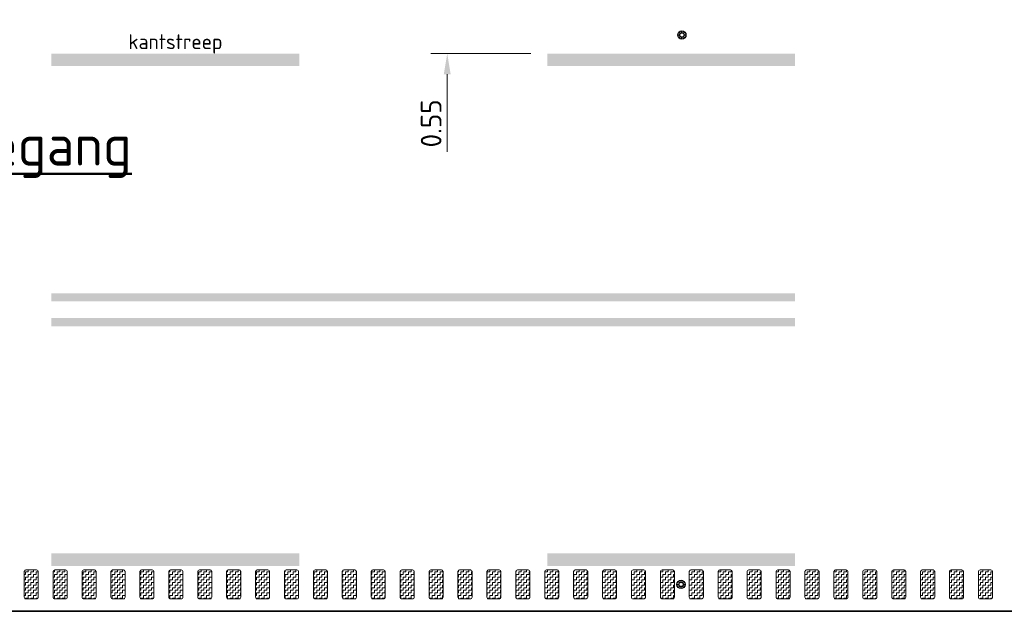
# Model space of a CAD drawing. Header units: metres. Extents: x -699 to 2316, y -1199 to 781.
# Tile 388 of 593: x 807 to 819, y -262 to -255. Entities that reach past the tile are written whole.
import ezdxf
from ezdxf import colors
from ezdxf.entities.mleader import LeaderData, LeaderLine
from ezdxf.enums import TextEntityAlignment as Align
from ezdxf.math import Vec2, Vec3

# ---------------------------------------------------------------- set-up
doc = ezdxf.new("R2010")
doc.units = ezdxf.units.M
doc.header["$PDMODE"] = 1
doc.linetypes.add('VW-3-3_STREEP', pattern=[6, 3, -3])
doc.linetypes.add('VW-9-3_STREEP', pattern=[12, 9, -3])
for name, color, linetype, lineweight in [('N-WA-IE-MEUBILAIR_WEGMEUBILAIR-S', 7, 'Continuous', 25), ('N-WA-VW-MARKERING_DYNAMISCH-G', 7, 'Continuous', 35), ('N-WE-VH-KANTVERHARDING-G', 210, 'Continuous', 35), ('N-WE-VW-MARKERING_LANGS_STREEP_33-G', 7, 'VW-3-3_STREEP', 13), ('N-WE-VW-MARKERING_LANGS_STREEP_93-G', 7, 'VW-9-3_STREEP', 13), ('X-XX-AL-M', 7, 'Continuous', 18), ('X-XX-AL-T18', 10, 'Continuous', 18), ('X-XX-AL-T25', 7, 'Continuous', 25), ('X-XX-AL-T50', 130, 'Continuous', 50)]:
    doc.layers.add(name, color=color, linetype=linetype, lineweight=lineweight)
doc.styles.add('NLCS-ISO', font='NLCS-ISO.ttf')
doc.styles.add('NLCS-ISO-M100-T25', font='NLCS-ISO.ttf', dxfattribs={"height": 0.25})
doc.styles.add('NLCS-ISO-M100-T50', font='NLCS-ISO.ttf', dxfattribs={"height": 0.5})
doc.dimstyles.new('NLCS-M100-T25-PIJL_A_L2_H1', dxfattribs={"dimscale": 0.1, "dimtxt": 2.5, "dimasz": 2.5, "dimexe": 2, "dimexo": 2, "dimgap": 0.7, "dimtad": 1, "dimzin": 0, "dimdsep": 46, "dimtxsty": 'NLCS-ISO-M100-T25', "dimcen": 0, "dimdle": 2, "dimclrd": 256, "dimclre": 256, "dimclrt": 256, "dimadec": 1, "dimazin": 0, "dimtfac": 1, "dimtdec": 3, "dimtofl": 0, "dimtmove": 0, "dimatfit": 3, "dimfxl": 2, "dimtfillclr": 256, "dimtolj": 1, "dimtzin": 0, "dimlwd": -1, "dimlwe": -1, "dimarcsym": 0})
pattern_1 = [(180, (0, 0), (-0.03175, -0.03175), [0.03175, -0.03175]), (270, (-0.03175, 0), (0.03175, -0.03175), [0.03175, -0.03175])]

# ---------------------------------------------------------------- blocks, each defined once
blk = doc.blocks.new('*D1651')
at = {"layer": 'Defpoints', "color": 0, "transparency": 16777216}
for p in [(812.602, -254.733), (812.602, -255.283), (813.812, -255.283)]:
    blk.add_point(p, dxfattribs=at)
at = {"layer": 'X-XX-AL-M', "transparency": 16777216}
for p, q in [((812.602, -254.483), (812.602, -254.233)), ((813.612, -255.283), (812.402, -255.283)), ((812.602, -255.533), (812.602, -256.473))]:
    blk.add_line(p, q, dxfattribs=at)
for points in [[(812.56, -254.483), (812.643, -254.483), (812.602, -254.733)], [(812.56, -255.533), (812.643, -255.533), (812.602, -255.283)]]:
    blk.add_solid(points, dxfattribs=at)
at = {"layer": 'X-XX-AL-M', "transparency": 16777216, "insert": (812.407, -256.128), "char_height": 0.25, "attachment_point": 5, "rotation": 90, "style": 'NLCS-ISO-M100-T25'}
blk.add_mtext('\\A1;0.55', dxfattribs=at)
blk = doc.blocks.new('SIE-WEG_GLASBOLREFLECTOR-SO')
for p, q in [((-0.375, 0), (-0.199, 0)), ((-0.141, 0.141), (-0.265, 0.265)), ((0, 0.2), (0, 0.375)), ((0.142, 0.141), (0.265, 0.265)), ((0.201, 0), (0.375, 0)), ((-0.265, -0.266), (-0.141, -0.141)), ((0, -0.375), (0, -0.2)), ((0.265, -0.266), (0.142, -0.142))]:
    blk.add_line(p, q)
for centre, radius in [((0, 0), 0.375), ((0.001, 0), 0.2)]:
    blk.add_circle(centre, radius)
blk = doc.blocks.new('glasbol')
at = {"layer": 'N-WA-IE-MEUBILAIR_WEGMEUBILAIR-S'}
blk.add_blockref('SIE-WEG_GLASBOLREFLECTOR-SO', (-0.001, 0), dxfattribs=at)

msp = doc.modelspace()

# ---------------------------------------------------------------- hatches: boundary and pattern name
at = {"layer": 'N-WA-VW-MARKERING_DYNAMISCH-G', "lineweight": 9}
h = msp.add_hatch(dxfattribs=at)
h.set_pattern_fill('ZIGZAG', color=8, scale=0.01, angle=180, style=0)
h.set_pattern_definition(pattern_1)
edge = h.paths.add_edge_path()
edge.add_line((807.5017, -261.5327), (807.6317, -261.5327))
edge.add_arc((807.6317, -261.5527), 0.02, 0, 90, ccw=False)
edge.add_line((807.6517, -261.5527), (807.6517, -261.8627))
edge.add_arc((807.6317, -261.8627), 0.02, 270, 360, ccw=False)
edge.add_line((807.6317, -261.8827), (807.5017, -261.8827))
edge.add_arc((807.5017, -261.8627), 0.02, 180, 270, ccw=False)
edge.add_line((807.4817, -261.8627), (807.4817, -261.5527))
edge.add_arc((807.5017, -261.5527), 0.02, 90, 180, ccw=False)
h = msp.add_hatch(dxfattribs=at)
h.set_pattern_fill('ZIGZAG', color=8, scale=0.01, angle=180, style=0)
h.set_pattern_definition(pattern_1)
edge = h.paths.add_edge_path()
edge.add_line((807.8517, -261.5327), (807.9817, -261.5327))
edge.add_arc((807.9817, -261.5527), 0.02, 0, 90, ccw=False)
edge.add_line((808.0017, -261.5527), (808.0017, -261.8627))
edge.add_arc((807.9817, -261.8627), 0.02, 270, 360, ccw=False)
edge.add_line((807.9817, -261.8827), (807.8517, -261.8827))
edge.add_arc((807.8517, -261.8627), 0.02, 180, 270, ccw=False)
edge.add_line((807.8317, -261.8627), (807.8317, -261.5527))
edge.add_arc((807.8517, -261.5527), 0.02, 90, 180, ccw=False)
h = msp.add_hatch(dxfattribs=at)
h.set_pattern_fill('ZIGZAG', color=8, scale=0.01, angle=180, style=0)
h.set_pattern_definition(pattern_1)
edge = h.paths.add_edge_path()
edge.add_line((808.2017, -261.5327), (808.3317, -261.5327))
edge.add_arc((808.3317, -261.5527), 0.02, 0, 90, ccw=False)
edge.add_line((808.3517, -261.5527), (808.3517, -261.8627))
edge.add_arc((808.3317, -261.8627), 0.02, 270, 360, ccw=False)
edge.add_line((808.3317, -261.8827), (808.2017, -261.8827))
edge.add_arc((808.2017, -261.8627), 0.02, 180, 270, ccw=False)
edge.add_line((808.1817, -261.8627), (808.1817, -261.5527))
edge.add_arc((808.2017, -261.5527), 0.02, 90, 180, ccw=False)
h = msp.add_hatch(dxfattribs=at)
h.set_pattern_fill('ZIGZAG', color=8, scale=0.01, angle=180, style=0)
h.set_pattern_definition(pattern_1)
edge = h.paths.add_edge_path()
edge.add_line((808.5517, -261.5327), (808.6817, -261.5327))
edge.add_arc((808.6817, -261.5527), 0.02, 0, 90, ccw=False)
edge.add_line((808.7017, -261.5527), (808.7017, -261.8627))
edge.add_arc((808.6817, -261.8627), 0.02, 270, 360, ccw=False)
edge.add_line((808.6817, -261.8827), (808.5517, -261.8827))
edge.add_arc((808.5517, -261.8627), 0.02, 180, 270, ccw=False)
edge.add_line((808.5317, -261.8627), (808.5317, -261.5527))
edge.add_arc((808.5517, -261.5527), 0.02, 90, 180, ccw=False)
h = msp.add_hatch(dxfattribs=at)
h.set_pattern_fill('ZIGZAG', color=8, scale=0.01, angle=180, style=0)
h.set_pattern_definition(pattern_1)
edge = h.paths.add_edge_path()
edge.add_line((808.9017, -261.5327), (809.0317, -261.5327))
edge.add_arc((809.0317, -261.5527), 0.02, 0, 90, ccw=False)
edge.add_line((809.0517, -261.5527), (809.0517, -261.8627))
edge.add_arc((809.0317, -261.8627), 0.02, 270, 360, ccw=False)
edge.add_line((809.0317, -261.8827), (808.9017, -261.8827))
edge.add_arc((808.9017, -261.8627), 0.02, 180, 270, ccw=False)
edge.add_line((808.8817, -261.8627), (808.8817, -261.5527))
edge.add_arc((808.9017, -261.5527), 0.02, 90, 180, ccw=False)
h = msp.add_hatch(dxfattribs=at)
h.set_pattern_fill('ZIGZAG', color=8, scale=0.01, angle=180, style=0)
h.set_pattern_definition(pattern_1)
edge = h.paths.add_edge_path()
edge.add_line((809.2517, -261.5327), (809.3817, -261.5327))
edge.add_arc((809.3817, -261.5527), 0.02, 0, 90, ccw=False)
edge.add_line((809.4017, -261.5527), (809.4017, -261.8627))
edge.add_arc((809.3817, -261.8627), 0.02, 270, 360, ccw=False)
edge.add_line((809.3817, -261.8827), (809.2517, -261.8827))
edge.add_arc((809.2517, -261.8627), 0.02, 180, 270, ccw=False)
edge.add_line((809.2317, -261.8627), (809.2317, -261.5527))
edge.add_arc((809.2517, -261.5527), 0.02, 90, 180, ccw=False)
h = msp.add_hatch(dxfattribs=at)
h.set_pattern_fill('ZIGZAG', color=8, scale=0.01, angle=180, style=0)
h.set_pattern_definition(pattern_1)
edge = h.paths.add_edge_path()
edge.add_line((809.6017, -261.5327), (809.7317, -261.5327))
edge.add_arc((809.7317, -261.5527), 0.02, 0, 90, ccw=False)
edge.add_line((809.7517, -261.5527), (809.7517, -261.8627))
edge.add_arc((809.7317, -261.8627), 0.02, 270, 360, ccw=False)
edge.add_line((809.7317, -261.8827), (809.6017, -261.8827))
edge.add_arc((809.6017, -261.8627), 0.02, 180, 270, ccw=False)
edge.add_line((809.5817, -261.8627), (809.5817, -261.5527))
edge.add_arc((809.6017, -261.5527), 0.02, 90, 180, ccw=False)
h = msp.add_hatch(dxfattribs=at)
h.set_pattern_fill('ZIGZAG', color=8, scale=0.01, angle=180, style=0)
h.set_pattern_definition(pattern_1)
edge = h.paths.add_edge_path()
edge.add_line((809.9517, -261.5327), (810.0817, -261.5327))
edge.add_arc((810.0817, -261.5527), 0.02, 0, 90, ccw=False)
edge.add_line((810.1017, -261.5527), (810.1017, -261.8627))
edge.add_arc((810.0817, -261.8627), 0.02, 270, 360, ccw=False)
edge.add_line((810.0817, -261.8827), (809.9517, -261.8827))
edge.add_arc((809.9517, -261.8627), 0.02, 180, 270, ccw=False)
edge.add_line((809.9317, -261.8627), (809.9317, -261.5527))
edge.add_arc((809.9517, -261.5527), 0.02, 90, 180, ccw=False)
h = msp.add_hatch(dxfattribs=at)
h.set_pattern_fill('ZIGZAG', color=8, scale=0.01, angle=180, style=0)
h.set_pattern_definition(pattern_1)
edge = h.paths.add_edge_path()
edge.add_line((810.3017, -261.5327), (810.4317, -261.5327))
edge.add_arc((810.4317, -261.5527), 0.02, 0, 90, ccw=False)
edge.add_line((810.4517, -261.5527), (810.4517, -261.8627))
edge.add_arc((810.4317, -261.8627), 0.02, 270, 360, ccw=False)
edge.add_line((810.4317, -261.8827), (810.3017, -261.8827))
edge.add_arc((810.3017, -261.8627), 0.02, 180, 270, ccw=False)
edge.add_line((810.2817, -261.8627), (810.2817, -261.5527))
edge.add_arc((810.3017, -261.5527), 0.02, 90, 180, ccw=False)
h = msp.add_hatch(dxfattribs=at)
h.set_pattern_fill('ZIGZAG', color=8, scale=0.01, angle=180, style=0)
h.set_pattern_definition(pattern_1)
edge = h.paths.add_edge_path()
edge.add_line((810.6517, -261.5327), (810.7817, -261.5327))
edge.add_arc((810.7817, -261.5527), 0.02, 0, 90, ccw=False)
edge.add_line((810.8017, -261.5527), (810.8017, -261.8627))
edge.add_arc((810.7817, -261.8627), 0.02, 270, 360, ccw=False)
edge.add_line((810.7817, -261.8827), (810.6517, -261.8827))
edge.add_arc((810.6517, -261.8627), 0.02, 180, 270, ccw=False)
edge.add_line((810.6317, -261.8627), (810.6317, -261.5527))
edge.add_arc((810.6517, -261.5527), 0.02, 90, 180, ccw=False)
h = msp.add_hatch(dxfattribs=at)
h.set_pattern_fill('ZIGZAG', color=8, scale=0.01, angle=180, style=0)
h.set_pattern_definition(pattern_1)
edge = h.paths.add_edge_path()
edge.add_line((811.0017, -261.5327), (811.1317, -261.5327))
edge.add_arc((811.1317, -261.5527), 0.02, 0, 90, ccw=False)
edge.add_line((811.1517, -261.5527), (811.1517, -261.8627))
edge.add_arc((811.1317, -261.8627), 0.02, 270, 360, ccw=False)
edge.add_line((811.1317, -261.8827), (811.0017, -261.8827))
edge.add_arc((811.0017, -261.8627), 0.02, 180, 270, ccw=False)
edge.add_line((810.9817, -261.8627), (810.9817, -261.5527))
edge.add_arc((811.0017, -261.5527), 0.02, 90, 180, ccw=False)
h = msp.add_hatch(dxfattribs=at)
h.set_pattern_fill('ZIGZAG', color=8, scale=0.01, angle=180, style=0)
h.set_pattern_definition(pattern_1)
edge = h.paths.add_edge_path()
edge.add_line((811.3517, -261.5327), (811.4817, -261.5327))
edge.add_arc((811.4817, -261.5527), 0.02, 0, 90, ccw=False)
edge.add_line((811.5017, -261.5527), (811.5017, -261.8627))
edge.add_arc((811.4817, -261.8627), 0.02, 270, 360, ccw=False)
edge.add_line((811.4817, -261.8827), (811.3517, -261.8827))
edge.add_arc((811.3517, -261.8627), 0.02, 180, 270, ccw=False)
edge.add_line((811.3317, -261.8627), (811.3317, -261.5527))
edge.add_arc((811.3517, -261.5527), 0.02, 90, 180, ccw=False)
h = msp.add_hatch(dxfattribs=at)
h.set_pattern_fill('ZIGZAG', color=8, scale=0.01, angle=180, style=0)
h.set_pattern_definition(pattern_1)
edge = h.paths.add_edge_path()
edge.add_line((811.7017, -261.5327), (811.8317, -261.5327))
edge.add_arc((811.8317, -261.5527), 0.02, 0, 90, ccw=False)
edge.add_line((811.8517, -261.5527), (811.8517, -261.8627))
edge.add_arc((811.8317, -261.8627), 0.02, 270, 360, ccw=False)
edge.add_line((811.8317, -261.8827), (811.7017, -261.8827))
edge.add_arc((811.7017, -261.8627), 0.02, 180, 270, ccw=False)
edge.add_line((811.6817, -261.8627), (811.6817, -261.5527))
edge.add_arc((811.7017, -261.5527), 0.02, 90, 180, ccw=False)
h = msp.add_hatch(dxfattribs=at)
h.set_pattern_fill('ZIGZAG', color=8, scale=0.01, angle=180, style=0)
h.set_pattern_definition(pattern_1)
edge = h.paths.add_edge_path()
edge.add_line((812.0517, -261.5327), (812.1817, -261.5327))
edge.add_arc((812.1817, -261.5527), 0.02, 0, 90, ccw=False)
edge.add_line((812.2017, -261.5527), (812.2017, -261.8627))
edge.add_arc((812.1817, -261.8627), 0.02, 270, 360, ccw=False)
edge.add_line((812.1817, -261.8827), (812.0517, -261.8827))
edge.add_arc((812.0517, -261.8627), 0.02, 180, 270, ccw=False)
edge.add_line((812.0317, -261.8627), (812.0317, -261.5527))
edge.add_arc((812.0517, -261.5527), 0.02, 90, 180, ccw=False)
h = msp.add_hatch(dxfattribs=at)
h.set_pattern_fill('ZIGZAG', color=8, scale=0.01, angle=180, style=0)
h.set_pattern_definition(pattern_1)
edge = h.paths.add_edge_path()
edge.add_line((812.4017, -261.5327), (812.5317, -261.5327))
edge.add_arc((812.5317, -261.5527), 0.02, 0, 90, ccw=False)
edge.add_line((812.5517, -261.5527), (812.5517, -261.8627))
edge.add_arc((812.5317, -261.8627), 0.02, 270, 360, ccw=False)
edge.add_line((812.5317, -261.8827), (812.4017, -261.8827))
edge.add_arc((812.4017, -261.8627), 0.02, 180, 270, ccw=False)
edge.add_line((812.3817, -261.8627), (812.3817, -261.5527))
edge.add_arc((812.4017, -261.5527), 0.02, 90, 180, ccw=False)
h = msp.add_hatch(dxfattribs=at)
h.set_pattern_fill('ZIGZAG', color=8, scale=0.01, angle=180, style=0)
h.set_pattern_definition(pattern_1)
edge = h.paths.add_edge_path()
edge.add_line((812.7517, -261.5327), (812.8817, -261.5327))
edge.add_arc((812.8817, -261.5527), 0.02, 0, 90, ccw=False)
edge.add_line((812.9017, -261.5527), (812.9017, -261.8627))
edge.add_arc((812.8817, -261.8627), 0.02, 270, 360, ccw=False)
edge.add_line((812.8817, -261.8827), (812.7517, -261.8827))
edge.add_arc((812.7517, -261.8627), 0.02, 180, 270, ccw=False)
edge.add_line((812.7317, -261.8627), (812.7317, -261.5527))
edge.add_arc((812.7517, -261.5527), 0.02, 90, 180, ccw=False)
h = msp.add_hatch(dxfattribs=at)
h.set_pattern_fill('ZIGZAG', color=8, scale=0.01, angle=180, style=0)
h.set_pattern_definition(pattern_1)
edge = h.paths.add_edge_path()
edge.add_line((813.1017, -261.5327), (813.2317, -261.5327))
edge.add_arc((813.2317, -261.5527), 0.02, 0, 90, ccw=False)
edge.add_line((813.2517, -261.5527), (813.2517, -261.8627))
edge.add_arc((813.2317, -261.8627), 0.02, 270, 360, ccw=False)
edge.add_line((813.2317, -261.8827), (813.1017, -261.8827))
edge.add_arc((813.1017, -261.8627), 0.02, 180, 270, ccw=False)
edge.add_line((813.0817, -261.8627), (813.0817, -261.5527))
edge.add_arc((813.1017, -261.5527), 0.02, 90, 180, ccw=False)
h = msp.add_hatch(dxfattribs=at)
h.set_pattern_fill('ZIGZAG', color=8, scale=0.01, angle=180, style=0)
h.set_pattern_definition(pattern_1)
edge = h.paths.add_edge_path()
edge.add_line((813.4517, -261.5327), (813.5817, -261.5327))
edge.add_arc((813.5817, -261.5527), 0.02, 0, 90, ccw=False)
edge.add_line((813.6017, -261.5527), (813.6017, -261.8627))
edge.add_arc((813.5817, -261.8627), 0.02, 270, 360, ccw=False)
edge.add_line((813.5817, -261.8827), (813.4517, -261.8827))
edge.add_arc((813.4517, -261.8627), 0.02, 180, 270, ccw=False)
edge.add_line((813.4317, -261.8627), (813.4317, -261.5527))
edge.add_arc((813.4517, -261.5527), 0.02, 90, 180, ccw=False)
h = msp.add_hatch(dxfattribs=at)
h.set_pattern_fill('ZIGZAG', color=8, scale=0.01, angle=180, style=0)
h.set_pattern_definition(pattern_1)
edge = h.paths.add_edge_path()
edge.add_line((813.8017, -261.5327), (813.9317, -261.5327))
edge.add_arc((813.9317, -261.5527), 0.02, 0, 90, ccw=False)
edge.add_line((813.9517, -261.5527), (813.9517, -261.8627))
edge.add_arc((813.9317, -261.8627), 0.02, 270, 360, ccw=False)
edge.add_line((813.9317, -261.8827), (813.8017, -261.8827))
edge.add_arc((813.8017, -261.8627), 0.02, 180, 270, ccw=False)
edge.add_line((813.7817, -261.8627), (813.7817, -261.5527))
edge.add_arc((813.8017, -261.5527), 0.02, 90, 180, ccw=False)
h = msp.add_hatch(dxfattribs=at)
h.set_pattern_fill('ZIGZAG', color=8, scale=0.01, angle=180, style=0)
h.set_pattern_definition(pattern_1)
edge = h.paths.add_edge_path()
edge.add_line((814.1517, -261.5327), (814.2817, -261.5327))
edge.add_arc((814.2817, -261.5527), 0.02, 0, 90, ccw=False)
edge.add_line((814.3017, -261.5527), (814.3017, -261.8627))
edge.add_arc((814.2817, -261.8627), 0.02, 270, 360, ccw=False)
edge.add_line((814.2817, -261.8827), (814.1517, -261.8827))
edge.add_arc((814.1517, -261.8627), 0.02, 180, 270, ccw=False)
edge.add_line((814.1317, -261.8627), (814.1317, -261.5527))
edge.add_arc((814.1517, -261.5527), 0.02, 90, 180, ccw=False)
h = msp.add_hatch(dxfattribs=at)
h.set_pattern_fill('ZIGZAG', color=8, scale=0.01, angle=180, style=0)
h.set_pattern_definition(pattern_1)
edge = h.paths.add_edge_path()
edge.add_line((814.5017, -261.5327), (814.6317, -261.5327))
edge.add_arc((814.6317, -261.5527), 0.02, 0, 90, ccw=False)
edge.add_line((814.6517, -261.5527), (814.6517, -261.8627))
edge.add_arc((814.6317, -261.8627), 0.02, 270, 360, ccw=False)
edge.add_line((814.6317, -261.8827), (814.5017, -261.8827))
edge.add_arc((814.5017, -261.8627), 0.02, 180, 270, ccw=False)
edge.add_line((814.4817, -261.8627), (814.4817, -261.5527))
edge.add_arc((814.5017, -261.5527), 0.02, 90, 180, ccw=False)
h = msp.add_hatch(dxfattribs=at)
h.set_pattern_fill('ZIGZAG', color=8, scale=0.01, angle=180, style=0)
h.set_pattern_definition(pattern_1)
edge = h.paths.add_edge_path()
edge.add_line((814.8517, -261.5327), (814.9817, -261.5327))
edge.add_arc((814.9817, -261.5527), 0.02, 0, 90, ccw=False)
edge.add_line((815.0017, -261.5527), (815.0017, -261.8627))
edge.add_arc((814.9817, -261.8627), 0.02, 270, 360, ccw=False)
edge.add_line((814.9817, -261.8827), (814.8517, -261.8827))
edge.add_arc((814.8517, -261.8627), 0.02, 180, 270, ccw=False)
edge.add_line((814.8317, -261.8627), (814.8317, -261.5527))
edge.add_arc((814.8517, -261.5527), 0.02, 90, 180, ccw=False)
h = msp.add_hatch(dxfattribs=at)
h.set_pattern_fill('ZIGZAG', color=8, scale=0.01, angle=180, style=0)
h.set_pattern_definition(pattern_1)
edge = h.paths.add_edge_path()
edge.add_line((815.2017, -261.5327), (815.3317, -261.5327))
edge.add_arc((815.3317, -261.5527), 0.02, 0, 90, ccw=False)
edge.add_line((815.3517, -261.5527), (815.3517, -261.8627))
edge.add_arc((815.3317, -261.8627), 0.02, 270, 360, ccw=False)
edge.add_line((815.3317, -261.8827), (815.2017, -261.8827))
edge.add_arc((815.2017, -261.8627), 0.02, 180, 270, ccw=False)
edge.add_line((815.1817, -261.8627), (815.1817, -261.5527))
edge.add_arc((815.2017, -261.5527), 0.02, 90, 180, ccw=False)
h = msp.add_hatch(dxfattribs=at)
h.set_pattern_fill('ZIGZAG', color=8, scale=0.01, angle=180, style=0)
h.set_pattern_definition(pattern_1)
edge = h.paths.add_edge_path()
edge.add_line((815.5517, -261.5327), (815.6817, -261.5327))
edge.add_arc((815.6817, -261.5527), 0.02, 0, 90, ccw=False)
edge.add_line((815.7017, -261.5527), (815.7017, -261.8627))
edge.add_arc((815.6817, -261.8627), 0.02, 270, 360, ccw=False)
edge.add_line((815.6817, -261.8827), (815.5517, -261.8827))
edge.add_arc((815.5517, -261.8627), 0.02, 180, 270, ccw=False)
edge.add_line((815.5317, -261.8627), (815.5317, -261.5527))
edge.add_arc((815.5517, -261.5527), 0.02, 90, 180, ccw=False)
h = msp.add_hatch(dxfattribs=at)
h.set_pattern_fill('ZIGZAG', color=8, scale=0.01, angle=180, style=0)
h.set_pattern_definition(pattern_1)
edge = h.paths.add_edge_path()
edge.add_line((815.9017, -261.5327), (816.0317, -261.5327))
edge.add_arc((816.0317, -261.5527), 0.02, 0, 90, ccw=False)
edge.add_line((816.0517, -261.5527), (816.0517, -261.8627))
edge.add_arc((816.0317, -261.8627), 0.02, 270, 360, ccw=False)
edge.add_line((816.0317, -261.8827), (815.9017, -261.8827))
edge.add_arc((815.9017, -261.8627), 0.02, 180, 270, ccw=False)
edge.add_line((815.8817, -261.8627), (815.8817, -261.5527))
edge.add_arc((815.9017, -261.5527), 0.02, 90, 180, ccw=False)
h = msp.add_hatch(dxfattribs=at)
h.set_pattern_fill('ZIGZAG', color=8, scale=0.01, angle=180, style=0)
h.set_pattern_definition(pattern_1)
edge = h.paths.add_edge_path()
edge.add_line((816.2517, -261.5327), (816.3817, -261.5327))
edge.add_arc((816.3817, -261.5527), 0.02, 0, 90, ccw=False)
edge.add_line((816.4017, -261.5527), (816.4017, -261.8627))
edge.add_arc((816.3817, -261.8627), 0.02, 270, 360, ccw=False)
edge.add_line((816.3817, -261.8827), (816.2517, -261.8827))
edge.add_arc((816.2517, -261.8627), 0.02, 180, 270, ccw=False)
edge.add_line((816.2317, -261.8627), (816.2317, -261.5527))
edge.add_arc((816.2517, -261.5527), 0.02, 90, 180, ccw=False)
h = msp.add_hatch(dxfattribs=at)
h.set_pattern_fill('ZIGZAG', color=8, scale=0.01, angle=180, style=0)
h.set_pattern_definition(pattern_1)
edge = h.paths.add_edge_path()
edge.add_line((816.6017, -261.5327), (816.7317, -261.5327))
edge.add_arc((816.7317, -261.5527), 0.02, 0, 90, ccw=False)
edge.add_line((816.7517, -261.5527), (816.7517, -261.8627))
edge.add_arc((816.7317, -261.8627), 0.02, 270, 360, ccw=False)
edge.add_line((816.7317, -261.8827), (816.6017, -261.8827))
edge.add_arc((816.6017, -261.8627), 0.02, 180, 270, ccw=False)
edge.add_line((816.5817, -261.8627), (816.5817, -261.5527))
edge.add_arc((816.6017, -261.5527), 0.02, 90, 180, ccw=False)
h = msp.add_hatch(dxfattribs=at)
h.set_pattern_fill('ZIGZAG', color=8, scale=0.01, angle=180, style=0)
h.set_pattern_definition(pattern_1)
edge = h.paths.add_edge_path()
edge.add_line((816.9517, -261.5327), (817.0817, -261.5327))
edge.add_arc((817.0817, -261.5527), 0.02, 0, 90, ccw=False)
edge.add_line((817.1017, -261.5527), (817.1017, -261.8627))
edge.add_arc((817.0817, -261.8627), 0.02, 270, 360, ccw=False)
edge.add_line((817.0817, -261.8827), (816.9517, -261.8827))
edge.add_arc((816.9517, -261.8627), 0.02, 180, 270, ccw=False)
edge.add_line((816.9317, -261.8627), (816.9317, -261.5527))
edge.add_arc((816.9517, -261.5527), 0.02, 90, 180, ccw=False)
h = msp.add_hatch(dxfattribs=at)
h.set_pattern_fill('ZIGZAG', color=8, scale=0.01, angle=180, style=0)
h.set_pattern_definition(pattern_1)
edge = h.paths.add_edge_path()
edge.add_line((817.3017, -261.5327), (817.4317, -261.5327))
edge.add_arc((817.4317, -261.5527), 0.02, 0, 90, ccw=False)
edge.add_line((817.4517, -261.5527), (817.4517, -261.8627))
edge.add_arc((817.4317, -261.8627), 0.02, 270, 360, ccw=False)
edge.add_line((817.4317, -261.8827), (817.3017, -261.8827))
edge.add_arc((817.3017, -261.8627), 0.02, 180, 270, ccw=False)
edge.add_line((817.2817, -261.8627), (817.2817, -261.5527))
edge.add_arc((817.3017, -261.5527), 0.02, 90, 180, ccw=False)
h = msp.add_hatch(dxfattribs=at)
h.set_pattern_fill('ZIGZAG', color=8, scale=0.01, angle=180, style=0)
h.set_pattern_definition(pattern_1)
edge = h.paths.add_edge_path()
edge.add_line((817.6517, -261.5327), (817.7817, -261.5327))
edge.add_arc((817.7817, -261.5527), 0.02, 0, 90, ccw=False)
edge.add_line((817.8017, -261.5527), (817.8017, -261.8627))
edge.add_arc((817.7817, -261.8627), 0.02, 270, 360, ccw=False)
edge.add_line((817.7817, -261.8827), (817.6517, -261.8827))
edge.add_arc((817.6517, -261.8627), 0.02, 180, 270, ccw=False)
edge.add_line((817.6317, -261.8627), (817.6317, -261.5527))
edge.add_arc((817.6517, -261.5527), 0.02, 90, 180, ccw=False)
h = msp.add_hatch(dxfattribs=at)
h.set_pattern_fill('ZIGZAG', color=8, scale=0.01, angle=180, style=0)
h.set_pattern_definition(pattern_1)
edge = h.paths.add_edge_path()
edge.add_line((818.0017, -261.5327), (818.1317, -261.5327))
edge.add_arc((818.1317, -261.5527), 0.02, 0, 90, ccw=False)
edge.add_line((818.1517, -261.5527), (818.1517, -261.8627))
edge.add_arc((818.1317, -261.8627), 0.02, 270, 360, ccw=False)
edge.add_line((818.1317, -261.8827), (818.0017, -261.8827))
edge.add_arc((818.0017, -261.8627), 0.02, 180, 270, ccw=False)
edge.add_line((817.9817, -261.8627), (817.9817, -261.5527))
edge.add_arc((818.0017, -261.5527), 0.02, 90, 180, ccw=False)
h = msp.add_hatch(dxfattribs=at)
h.set_pattern_fill('ZIGZAG', color=8, scale=0.01, angle=180, style=0)
h.set_pattern_definition(pattern_1)
edge = h.paths.add_edge_path()
edge.add_line((818.3517, -261.5327), (818.4817, -261.5327))
edge.add_arc((818.4817, -261.5527), 0.02, 0, 90, ccw=False)
edge.add_line((818.5017, -261.5527), (818.5017, -261.8627))
edge.add_arc((818.4817, -261.8627), 0.02, 270, 360, ccw=False)
edge.add_line((818.4817, -261.8827), (818.3517, -261.8827))
edge.add_arc((818.3517, -261.8627), 0.02, 180, 270, ccw=False)
edge.add_line((818.3317, -261.8627), (818.3317, -261.5527))
edge.add_arc((818.3517, -261.5527), 0.02, 90, 180, ccw=False)
h = msp.add_hatch(dxfattribs=at)
h.set_pattern_fill('ZIGZAG', color=8, scale=0.01, angle=180, style=0)
h.set_pattern_definition(pattern_1)
edge = h.paths.add_edge_path()
edge.add_line((818.7017, -261.5327), (818.8317, -261.5327))
edge.add_arc((818.8317, -261.5527), 0.02, 0, 90, ccw=False)
edge.add_line((818.8517, -261.5527), (818.8517, -261.8627))
edge.add_arc((818.8317, -261.8627), 0.02, 270, 360, ccw=False)
edge.add_line((818.8317, -261.8827), (818.7017, -261.8827))
edge.add_arc((818.7017, -261.8627), 0.02, 180, 270, ccw=False)
edge.add_line((818.6817, -261.8627), (818.6817, -261.5527))
edge.add_arc((818.7017, -261.5527), 0.02, 90, 180, ccw=False)
h = msp.add_hatch(dxfattribs=at)
h.set_pattern_fill('ZIGZAG', color=8, scale=0.01, angle=180, style=0)
h.set_pattern_definition(pattern_1)
edge = h.paths.add_edge_path()
edge.add_line((819.0517, -261.5327), (819.1817, -261.5327))
edge.add_arc((819.1817, -261.5527), 0.02, 0, 90, ccw=False)
edge.add_line((819.2017, -261.5527), (819.2017, -261.8627))
edge.add_arc((819.1817, -261.8627), 0.02, 270, 360, ccw=False)
edge.add_line((819.1817, -261.8827), (819.0517, -261.8827))
edge.add_arc((819.0517, -261.8627), 0.02, 180, 270, ccw=False)
edge.add_line((819.0317, -261.8627), (819.0317, -261.5527))
edge.add_arc((819.0517, -261.5527), 0.02, 90, 180, ccw=False)

# ---------------------------------------------------------------- linework, layer by layer
at = {"layer": 'N-WA-VW-MARKERING_DYNAMISCH-G', "color": 8, "lineweight": 9}
for points in [[(807.5017, -261.5327), (807.6317, -261.5327, -0.4142136), (807.6517, -261.5527), (807.6517, -261.8627, -0.4142136), (807.6317, -261.8827), (807.5017, -261.8827, -0.4142136), (807.4817, -261.8627), (807.4817, -261.5527, -0.4142136)], [(807.8517, -261.5327), (807.9817, -261.5327, -0.4142136), (808.0017, -261.5527), (808.0017, -261.8627, -0.4142136), (807.9817, -261.8827), (807.8517, -261.8827, -0.4142136), (807.8317, -261.8627), (807.8317, -261.5527, -0.4142136)], [(808.2017, -261.5327), (808.3317, -261.5327, -0.4142136), (808.3517, -261.5527), (808.3517, -261.8627, -0.4142136), (808.3317, -261.8827), (808.2017, -261.8827, -0.4142136), (808.1817, -261.8627), (808.1817, -261.5527, -0.4142136)], [(808.5517, -261.5327), (808.6817, -261.5327, -0.4142136), (808.7017, -261.5527), (808.7017, -261.8627, -0.4142136), (808.6817, -261.8827), (808.5517, -261.8827, -0.4142136), (808.5317, -261.8627), (808.5317, -261.5527, -0.4142136)], [(808.9017, -261.5327), (809.0317, -261.5327, -0.4142136), (809.0517, -261.5527), (809.0517, -261.8627, -0.4142136), (809.0317, -261.8827), (808.9017, -261.8827, -0.4142136), (808.8817, -261.8627), (808.8817, -261.5527, -0.4142136)], [(809.2517, -261.5327), (809.3817, -261.5327, -0.4142136), (809.4017, -261.5527), (809.4017, -261.8627, -0.4142136), (809.3817, -261.8827), (809.2517, -261.8827, -0.4142136), (809.2317, -261.8627), (809.2317, -261.5527, -0.4142136)], [(809.6017, -261.5327), (809.7317, -261.5327, -0.4142136), (809.7517, -261.5527), (809.7517, -261.8627, -0.4142136), (809.7317, -261.8827), (809.6017, -261.8827, -0.4142136), (809.5817, -261.8627), (809.5817, -261.5527, -0.4142136)], [(809.9517, -261.5327), (810.0817, -261.5327, -0.4142136), (810.1017, -261.5527), (810.1017, -261.8627, -0.4142136), (810.0817, -261.8827), (809.9517, -261.8827, -0.4142136), (809.9317, -261.8627), (809.9317, -261.5527, -0.4142136)], [(810.3017, -261.5327), (810.4317, -261.5327, -0.4142136), (810.4517, -261.5527), (810.4517, -261.8627, -0.4142136), (810.4317, -261.8827), (810.3017, -261.8827, -0.4142136), (810.2817, -261.8627), (810.2817, -261.5527, -0.4142136)], [(810.6517, -261.5327), (810.7817, -261.5327, -0.4142136), (810.8017, -261.5527), (810.8017, -261.8627, -0.4142136), (810.7817, -261.8827), (810.6517, -261.8827, -0.4142136), (810.6317, -261.8627), (810.6317, -261.5527, -0.4142136)], [(811.0017, -261.5327), (811.1317, -261.5327, -0.4142136), (811.1517, -261.5527), (811.1517, -261.8627, -0.4142136), (811.1317, -261.8827), (811.0017, -261.8827, -0.4142136), (810.9817, -261.8627), (810.9817, -261.5527, -0.4142136)], [(811.3517, -261.5327), (811.4817, -261.5327, -0.4142136), (811.5017, -261.5527), (811.5017, -261.8627, -0.4142136), (811.4817, -261.8827), (811.3517, -261.8827, -0.4142136), (811.3317, -261.8627), (811.3317, -261.5527, -0.4142136)], [(811.7017, -261.5327), (811.8317, -261.5327, -0.4142136), (811.8517, -261.5527), (811.8517, -261.8627, -0.4142136), (811.8317, -261.8827), (811.7017, -261.8827, -0.4142136), (811.6817, -261.8627), (811.6817, -261.5527, -0.4142136)], [(812.0517, -261.5327), (812.1817, -261.5327, -0.4142136), (812.2017, -261.5527), (812.2017, -261.8627, -0.4142136), (812.1817, -261.8827), (812.0517, -261.8827, -0.4142136), (812.0317, -261.8627), (812.0317, -261.5527, -0.4142136)], [(812.4017, -261.5327), (812.5317, -261.5327, -0.4142136), (812.5517, -261.5527), (812.5517, -261.8627, -0.4142136), (812.5317, -261.8827), (812.4017, -261.8827, -0.4142136), (812.3817, -261.8627), (812.3817, -261.5527, -0.4142136)], [(812.7517, -261.5327), (812.8817, -261.5327, -0.4142136), (812.9017, -261.5527), (812.9017, -261.8627, -0.4142136), (812.8817, -261.8827), (812.7517, -261.8827, -0.4142136), (812.7317, -261.8627), (812.7317, -261.5527, -0.4142136)], [(813.1017, -261.5327), (813.2317, -261.5327, -0.4142136), (813.2517, -261.5527), (813.2517, -261.8627, -0.4142136), (813.2317, -261.8827), (813.1017, -261.8827, -0.4142136), (813.0817, -261.8627), (813.0817, -261.5527, -0.4142136)], [(813.4517, -261.5327), (813.5817, -261.5327, -0.4142136), (813.6017, -261.5527), (813.6017, -261.8627, -0.4142136), (813.5817, -261.8827), (813.4517, -261.8827, -0.4142136), (813.4317, -261.8627), (813.4317, -261.5527, -0.4142136)], [(813.8017, -261.5327), (813.9317, -261.5327, -0.4142136), (813.9517, -261.5527), (813.9517, -261.8627, -0.4142136), (813.9317, -261.8827), (813.8017, -261.8827, -0.4142136), (813.7817, -261.8627), (813.7817, -261.5527, -0.4142136)], [(814.1517, -261.5327), (814.2817, -261.5327, -0.4142136), (814.3017, -261.5527), (814.3017, -261.8627, -0.4142136), (814.2817, -261.8827), (814.1517, -261.8827, -0.4142136), (814.1317, -261.8627), (814.1317, -261.5527, -0.4142136)], [(814.5017, -261.5327), (814.6317, -261.5327, -0.4142136), (814.6517, -261.5527), (814.6517, -261.8627, -0.4142136), (814.6317, -261.8827), (814.5017, -261.8827, -0.4142136), (814.4817, -261.8627), (814.4817, -261.5527, -0.4142136)], [(814.8517, -261.5327), (814.9817, -261.5327, -0.4142136), (815.0017, -261.5527), (815.0017, -261.8627, -0.4142136), (814.9817, -261.8827), (814.8517, -261.8827, -0.4142136), (814.8317, -261.8627), (814.8317, -261.5527, -0.4142136)], [(815.2017, -261.5327), (815.3317, -261.5327, -0.4142136), (815.3517, -261.5527), (815.3517, -261.8627, -0.4142136), (815.3317, -261.8827), (815.2017, -261.8827, -0.4142136), (815.1817, -261.8627), (815.1817, -261.5527, -0.4142136)], [(815.5517, -261.5327), (815.6817, -261.5327, -0.4142136), (815.7017, -261.5527), (815.7017, -261.8627, -0.4142136), (815.6817, -261.8827), (815.5517, -261.8827, -0.4142136), (815.5317, -261.8627), (815.5317, -261.5527, -0.4142136)], [(815.9017, -261.5327), (816.0317, -261.5327, -0.4142136), (816.0517, -261.5527), (816.0517, -261.8627, -0.4142136), (816.0317, -261.8827), (815.9017, -261.8827, -0.4142136), (815.8817, -261.8627), (815.8817, -261.5527, -0.4142136)], [(816.2517, -261.5327), (816.3817, -261.5327, -0.4142136), (816.4017, -261.5527), (816.4017, -261.8627, -0.4142136), (816.3817, -261.8827), (816.2517, -261.8827, -0.4142136), (816.2317, -261.8627), (816.2317, -261.5527, -0.4142136)], [(816.6017, -261.5327), (816.7317, -261.5327, -0.4142136), (816.7517, -261.5527), (816.7517, -261.8627, -0.4142136), (816.7317, -261.8827), (816.6017, -261.8827, -0.4142136), (816.5817, -261.8627), (816.5817, -261.5527, -0.4142136)], [(816.9517, -261.5327), (817.0817, -261.5327, -0.4142136), (817.1017, -261.5527), (817.1017, -261.8627, -0.4142136), (817.0817, -261.8827), (816.9517, -261.8827, -0.4142136), (816.9317, -261.8627), (816.9317, -261.5527, -0.4142136)], [(817.3017, -261.5327), (817.4317, -261.5327, -0.4142136), (817.4517, -261.5527), (817.4517, -261.8627, -0.4142136), (817.4317, -261.8827), (817.3017, -261.8827, -0.4142136), (817.2817, -261.8627), (817.2817, -261.5527, -0.4142136)], [(817.6517, -261.5327), (817.7817, -261.5327, -0.4142136), (817.8017, -261.5527), (817.8017, -261.8627, -0.4142136), (817.7817, -261.8827), (817.6517, -261.8827, -0.4142136), (817.6317, -261.8627), (817.6317, -261.5527, -0.4142136)], [(818.0017, -261.5327), (818.1317, -261.5327, -0.4142136), (818.1517, -261.5527), (818.1517, -261.8627, -0.4142136), (818.1317, -261.8827), (818.0017, -261.8827, -0.4142136), (817.9817, -261.8627), (817.9817, -261.5527, -0.4142136)], [(818.3517, -261.5327), (818.4817, -261.5327, -0.4142136), (818.5017, -261.5527), (818.5017, -261.8627, -0.4142136), (818.4817, -261.8827), (818.3517, -261.8827, -0.4142136), (818.3317, -261.8627), (818.3317, -261.5527, -0.4142136)], [(818.7017, -261.5327), (818.8317, -261.5327, -0.4142136), (818.8517, -261.5527), (818.8517, -261.8627, -0.4142136), (818.8317, -261.8827), (818.7017, -261.8827, -0.4142136), (818.6817, -261.8627), (818.6817, -261.5527, -0.4142136)], [(819.0517, -261.5327), (819.1817, -261.5327, -0.4142136), (819.2017, -261.5527), (819.2017, -261.8627, -0.4142136), (819.1817, -261.8827), (819.0517, -261.8827, -0.4142136), (819.0317, -261.8627), (819.0317, -261.5527, -0.4142136)]]:
    msp.add_lwpolyline(points, format="xyb", close=True, dxfattribs=at)
at = {"layer": 'N-WE-VH-KANTVERHARDING-G'}
msp.add_line((758.069, -262.0327), (853.2321, -262.0327), dxfattribs=at)
at = {"layer": 'N-WE-VW-MARKERING_LANGS_STREEP_33-G', "color": 253, "linetype": 'Continuous'}
for points in [[(807.8116, -255.2827), (810.8116, -255.2827), (807.8116, -255.4327), (810.8116, -255.4327)], [(813.8116, -255.2827), (816.8116, -255.2827), (813.8116, -255.4327), (816.8116, -255.4327)], [(807.8116, -261.4827), (810.8116, -261.4827), (807.8116, -261.3327), (810.8116, -261.3327)], [(813.8116, -261.4827), (816.8116, -261.4827), (813.8116, -261.3327), (816.8116, -261.3327)]]:
    msp.add_solid(points, dxfattribs=at)
at = {"layer": 'N-WE-VW-MARKERING_LANGS_STREEP_93-G', "color": 253, "linetype": 'Continuous'}
for points in [[(807.8116, -258.1827), (816.8116, -258.1827), (807.8116, -258.2827), (816.8116, -258.2827)], [(807.8116, -258.5827), (816.8116, -258.5827), (807.8116, -258.4827), (816.8116, -258.4827)]]:
    msp.add_solid(points, dxfattribs=at)

# ---------------------------------------------------------------- block references
at = {"layer": 'N-WA-IE-MEUBILAIR_WEGMEUBILAIR-S', "xscale": 0.1333332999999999, "yscale": 0.1333332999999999, "zscale": 0.1333332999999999, "rotation": 0.1723155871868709}
for p in [(815.4419, -255.0577), (815.4319, -261.7077)]:
    msp.add_blockref('glasbol', p, dxfattribs=at)

# ---------------------------------------------------------------- texts
at = {"layer": 'X-XX-AL-T18', "style": 'NLCS-ISO'}
msp.add_text('kantstreep', height=0.18, dxfattribs=at).set_placement((809.3116, -255.2827), align=Align.BOTTOM_CENTER)
at = {"layer": 'X-XX-AL-T50', "style": 'NLCS-ISO-M100-T50'}
msp.add_text('%%UPrincipe perron met haakse toegang', height=0.5, dxfattribs=at).set_placement((797.9107, -256.6387))

# ---------------------------------------------------------------- dimensions: what is measured, and where the dimension line sits
at = {"layer": 'X-XX-AL-M'}
dim = msp.add_linear_dim(base=(812.6018, -255.2827), p1=(812.6018, -254.7327), p2=(813.8116, -255.2827), angle=90, dimstyle='NLCS-M100-T25-PIJL_A_L2_H1', dxfattribs=at)
dim.commit()
dim.dimension.update_dxf_attribs({"geometry": '*D1651', "text_midpoint": (812.6018, -256.1277), "dimtype": 160})

# ---------------------------------------------------------------- next in the draw order: leaders
at = {"layer": 'X-XX-AL-T25'}
ml = msp.add_multileader_mtext('Standard', dxfattribs=at)
ml.set_content('profil perronband 1,00x0,435x0,33\\P10x basiselement en 2x eindband', color=256, style='NLCS-ISO-M100-T25')
ml.set_leader_properties(color=256, linetype='ByLayer', lineweight=-1)
ml.build(insert=Vec2(0, 0))
ml.multileader.update_dxf_attribs({"text_left_attachment_type": 5, "text_right_attachment_type": 5, "dogleg_length": 0.25, "arrow_head_size": 0.25})
ctx = ml.context
ctx.base_point, ctx.char_height, ctx.arrow_head_size, ctx.landing_gap_size, ctx.plane_origin = Vec3(803.1065, -253.9228), 0.25, 0.25, 0.09, Vec3(-141.0337, -15.2288)
ctx.left_attachment, ctx.right_attachment = 5, 5
notes = []
notes.append((ctx, [(0, (1, 1, 0), (802.8565, -253.9228), (1, 0), 0.25, [(0, [(801.5538, -251.7268)], 0, [])])]))
ctx.mtext.insert, ctx.mtext.flow_direction = Vec3(803.1965, -253.2062), 5
ctx.mtext.has_bg_fill, ctx.mtext.bg_color, ctx.mtext.bg_scale_factor, ctx.mtext.bg_transparency, ctx.mtext.use_window_bg_color = 1, -1027028792, 1.5, 0, 1
for ctx, leaders in notes:
    for number, flags, end, landing, length, lines in leaders:
        leader = LeaderData()
        leader.index, (leader.has_last_leader_line, leader.has_dogleg_vector, leader.attachment_direction) = number, flags
        leader.last_leader_point, leader.dogleg_vector, leader.dogleg_length = Vec3(end), Vec3(landing), length
        for number, points, colour, breaks in lines:
            line = LeaderLine()
            line.index, line.vertices, line.color, line.breaks = number, Vec3.list(points), colors.encode_raw_color(colour), breaks
            leader.lines.append(line)
        ctx.leaders.append(leader)

doc.saveas('drawing.dxf')
